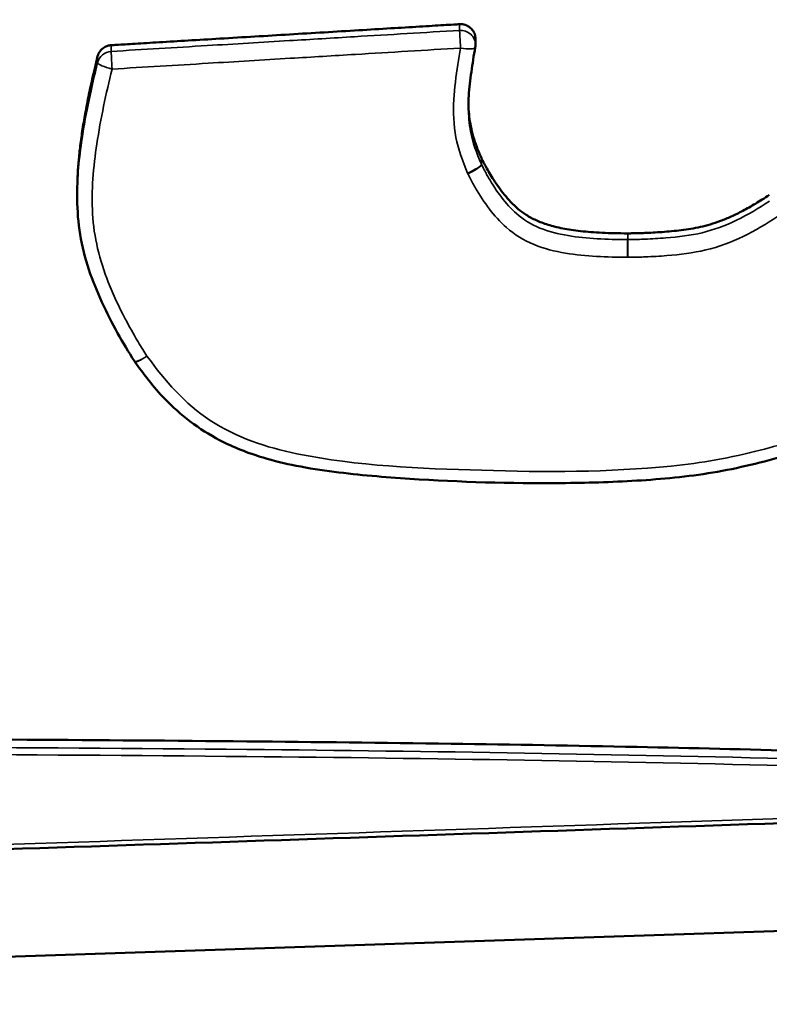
# Model space of a CAD drawing. Header units: inches. Extents: x 0.2 to 58.8, y 1.7 to 68.8.
# Tile 271 of 283: x 48.032 to 48.283, y 62.095 to 62.425. Entities that reach past the tile are written whole.
import ezdxf

# ---------------------------------------------------------------- set-up
doc = ezdxf.new("R2010")
doc.units = ezdxf.units.IN
doc.header["$MEASUREMENT"] = 0
doc.layers.add('Visible (ANSI)', color=7, linetype='Continuous', lineweight=50)
doc.layers.add('Visible Narrow (ANSI)', color=7, linetype='Continuous', lineweight=35)

msp = doc.modelspace()

# ---------------------------------------------------------------- linework, layer by layer
at = {"layer": 'Visible (ANSI)'}
for p, q in [((48.18480489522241, 62.4187817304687), (48.18480489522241, 62.41670261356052)), ((48.05134308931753, 62.36786852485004), (48.05134308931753, 62.36578940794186)), ((48.48112040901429, 62.12647632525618), (47.55266669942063, 62.09543338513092))]:
    msp.add_line(p, q, dxfattribs=at)
for centre, radius, start, end in [((48.17980489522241, 62.41670261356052), 0.0049999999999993, 350.0060794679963, 0), ((48.07471699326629, 62.31355203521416), 0.005000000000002, 213.796117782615, 215.8459120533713)]:
    msp.add_arc(centre, radius, start, end, dxfattribs=at)
for points, knots in [([(48.30415017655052, 62.42303627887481), (48.30255113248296, 62.42498721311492), (48.30083039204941, 62.4265137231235), (48.29568996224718, 62.43063329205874), (48.29222192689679, 62.43275217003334), (48.28464898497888, 62.43621579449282), (48.2805355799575, 62.43764681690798), (48.27214243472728, 62.44027741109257), (48.26785236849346, 62.44146951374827), (48.25921495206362, 62.44374127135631), (48.25486356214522, 62.44482003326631), (48.24885635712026, 62.44625231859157), (48.24720839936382, 62.44663942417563), (48.24555497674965, 62.44702777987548)], [0.0001750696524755, 0.0001750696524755, 0.0001750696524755, 0.0001750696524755, 0.0216863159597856, 0.0216863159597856, 0.0561549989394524, 0.0561549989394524, 0.0906236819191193, 0.0906236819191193, 0.1250923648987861, 0.1250923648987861, 0.1595610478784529, 0.1595610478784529, 0.1725184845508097, 0.1725184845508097, 0.1725184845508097, 0.1725184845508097]), ([(48.06272193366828, 62.41662968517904), (48.06331248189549, 62.41666525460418), (48.06486041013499, 62.41675848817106), (48.06753603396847, 62.41691964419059), (48.07090363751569, 62.41712247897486), (48.07473573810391, 62.41735329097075), (48.0806400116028, 62.41770891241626), (48.08883322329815, 62.41820239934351), (48.10336681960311, 62.41907777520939), (48.1224628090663, 62.420227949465), (48.14155879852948, 62.4213781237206), (48.15609239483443, 62.42225349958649), (48.16428560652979, 62.42274698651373), (48.17018988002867, 62.42310260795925), (48.17402198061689, 62.42333341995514), (48.17707810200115, 62.42351749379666), (48.17885169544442, 62.42362431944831), (48.17949759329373, 62.4236632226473)], [0.009360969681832, 0.009360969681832, 0.009360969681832, 0.009360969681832, 0.013869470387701, 0.0211785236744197, 0.0297878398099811, 0.0395792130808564, 0.0504344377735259, 0.0748636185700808, 0.1021297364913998, 0.1613902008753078, 0.2206506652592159, 0.2479167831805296, 0.2723459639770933, 0.2832011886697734, 0.2929925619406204, 0.301601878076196, 0.3065329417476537, 0.3065329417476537, 0.3065329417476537, 0.3065329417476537]), ([(48.17949759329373, 62.4236632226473), (48.18014743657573, 62.42370236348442), (48.18079888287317, 62.42361697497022), (48.18203164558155, 62.42320675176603), (48.18260117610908, 62.42288583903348), (48.18358242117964, 62.42204853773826), (48.18398475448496, 62.42154015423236), (48.18451338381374, 62.42050701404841), (48.18467374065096, 62.42000941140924), (48.1847870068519, 62.41925948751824), (48.18480489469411, 62.41902058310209), (48.18480489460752, 62.4187817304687)], [0, 0, 0, 0, 0.0049611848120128, 0.0049611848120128, 0.0099223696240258, 0.0099223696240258, 0.0148835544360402, 0.0148835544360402, 0.0189225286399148, 0.0189225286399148, 0.0207890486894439, 0.0207890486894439, 0.0207890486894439, 0.0207890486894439]), ([(48.05816915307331, 62.41289708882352), (48.05832209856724, 62.4135161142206), (48.05859719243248, 62.41410000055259), (48.05936070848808, 62.41513176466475), (48.05984183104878, 62.41556977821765), (48.06074511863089, 62.41611737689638), (48.06112044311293, 62.41628641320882), (48.06190492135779, 62.41653066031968), (48.06231108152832, 62.41660493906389), (48.06272193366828, 62.41662968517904)], [0, 0, 0, 0, 0.0049611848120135, 0.0049611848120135, 0.0099223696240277, 0.0099223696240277, 0.0130589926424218, 0.0130589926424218, 0.016195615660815, 0.016195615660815, 0.016195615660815, 0.016195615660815]), ([(48.18472902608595, 62.41583489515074), (48.18449030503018, 62.41448020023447), (48.18426224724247, 62.41312570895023), (48.18383080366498, 62.41041787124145), (48.18362672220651, 62.4090635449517), (48.18325177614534, 62.4063688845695), (48.18308115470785, 62.40502697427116), (48.18278416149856, 62.40235282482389), (48.18265827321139, 62.40103119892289), (48.18248318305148, 62.39842764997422), (48.18243340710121, 62.39714009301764), (48.18243340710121, 62.39586140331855)], [0.0164282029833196, 0.0164282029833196, 0.0164282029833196, 0.0164282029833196, 0.0273192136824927, 0.0273192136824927, 0.0382102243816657, 0.0382102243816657, 0.0491012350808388, 0.0491012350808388, 0.0599922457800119, 0.0599922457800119, 0.0708832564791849, 0.0708832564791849, 0.0708832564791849, 0.0708832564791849]), ([(48.05134308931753, 62.36786852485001), (48.05134308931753, 62.36831922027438), (48.05135688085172, 62.37025868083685), (48.05148565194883, 62.3738031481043), (48.05185272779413, 62.3786239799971), (48.052437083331, 62.38382098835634), (48.05325176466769, 62.38942752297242), (48.05430918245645, 62.39547711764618), (48.0556247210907, 62.40200261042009), (48.05693779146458, 62.40786314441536), (48.05783543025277, 62.41154639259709), (48.05816915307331, 62.41289708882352)], [0.1530603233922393, 0.1530603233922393, 0.1530603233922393, 0.1530603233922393, 0.1565710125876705, 0.1681676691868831, 0.1806826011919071, 0.1942218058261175, 0.2088901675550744, 0.2247913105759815, 0.2420275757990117, 0.2607000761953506, 0.2715251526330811, 0.2715251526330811, 0.2715251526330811, 0.2715251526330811]), ([(48.18244427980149, 62.39691014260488), (48.18245149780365, 62.39657176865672), (48.18249652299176, 62.39517256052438), (48.18269549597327, 62.39268137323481), (48.18322167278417, 62.38940274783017), (48.18406365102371, 62.38600155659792), (48.18523620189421, 62.3824452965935), (48.18626226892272, 62.38007311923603), (48.18679413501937, 62.3788459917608)], [0.0711171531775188, 0.0711171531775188, 0.0711171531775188, 0.0711171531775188, 0.073753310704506, 0.0820203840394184, 0.0905655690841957, 0.0995782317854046, 0.1092572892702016, 0.1196362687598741, 0.1196362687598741, 0.1196362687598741, 0.1196362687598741]), ([(48.18679413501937, 62.3788459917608), (48.18680308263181, 62.37882534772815), (48.18681217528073, 62.37880476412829), (48.1868306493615, 62.37876372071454), (48.18684003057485, 62.3787432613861), (48.18684955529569, 62.37872286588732)], [0, 0, 0, 0, 0.0001746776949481, 0.0001746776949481, 0.0003493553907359, 0.0003493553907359, 0.0003493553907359, 0.0003493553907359]), ([(48.18684955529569, 62.37872286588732), (48.18685462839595, 62.37871200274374), (48.18690309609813, 62.37860840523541), (48.18711982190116, 62.37815701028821), (48.18760592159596, 62.37718753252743), (48.1884284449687, 62.37564444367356), (48.1895510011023, 62.37368144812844), (48.19095375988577, 62.37142085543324), (48.19261665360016, 62.3689844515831), (48.19452033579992, 62.36649368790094), (48.19665209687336, 62.36405990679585), (48.19905256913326, 62.36175796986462), (48.20186570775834, 62.35967446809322), (48.2045957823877, 62.35820764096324), (48.20708064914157, 62.35717793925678), (48.20920364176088, 62.3564532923), (48.21154871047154, 62.35580374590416), (48.21413724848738, 62.35523190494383), (48.21699055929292, 62.3547406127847), (48.22013008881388, 62.35433278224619), (48.22357731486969, 62.35401093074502), (48.22735374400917, 62.35377960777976), (48.23147424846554, 62.35363513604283), (48.2343384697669, 62.35361851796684), (48.23582895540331, 62.35360997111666)], [0.000180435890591, 0.000180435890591, 0.000180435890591, 0.000180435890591, 0.0002734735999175, 0.0010679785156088, 0.00406528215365, 0.0086846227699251, 0.0146231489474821, 0.0215842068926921, 0.0292799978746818, 0.0374357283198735, 0.0457962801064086, 0.054225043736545, 0.0630029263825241, 0.0725977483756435, 0.0778718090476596, 0.0835554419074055, 0.0897195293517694, 0.0964341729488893, 0.1037681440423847, 0.1117886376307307, 0.1205612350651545, 0.1301499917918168, 0.1406175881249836, 0.1519747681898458, 0.1519747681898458, 0.1519747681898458, 0.1519747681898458]), ([(48.0705618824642, 62.31077083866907), (48.06846638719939, 62.31390151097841), (48.06664666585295, 62.31702284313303), (48.06300411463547, 62.32358704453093), (48.06124626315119, 62.32702641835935), (48.05800501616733, 62.33408469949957), (48.05650750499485, 62.33772378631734), (48.0539534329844, 62.34529025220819), (48.05293096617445, 62.34925441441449), (48.05165256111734, 62.35721733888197), (48.05137298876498, 62.36119591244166), (48.05134385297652, 62.36534877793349), (48.05134308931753, 62.36556915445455), (48.05134308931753, 62.36578940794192)], [0.0002208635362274, 0.0002208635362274, 0.0002208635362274, 0.0002208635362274, 0.0275838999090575, 0.0275838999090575, 0.0565723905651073, 0.0565723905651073, 0.0855608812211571, 0.0855608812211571, 0.1145493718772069, 0.1145493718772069, 0.1435378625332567, 0.1435378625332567, 0.1451633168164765, 0.1451633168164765, 0.1451633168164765, 0.1451633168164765]), ([(48.23586904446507, 62.35360989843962), (48.23589791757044, 62.35360995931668), (48.23603026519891, 62.35361026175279), (48.23632909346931, 62.35361222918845), (48.23682364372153, 62.35361718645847), (48.23781874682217, 62.35363166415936), (48.23942525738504, 62.35366735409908), (48.24171965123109, 62.35374365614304), (48.24441825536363, 62.35386908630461), (48.24848937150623, 62.35412457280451), (48.25272050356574, 62.35451462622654), (48.25700669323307, 62.35511954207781), (48.26025144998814, 62.35574601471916), (48.26356860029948, 62.3566056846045), (48.26702429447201, 62.35776226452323), (48.27068466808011, 62.35927752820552), (48.27386557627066, 62.36084290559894), (48.27656238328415, 62.36231274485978), (48.27873502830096, 62.36357414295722), (48.28100174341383, 62.36496138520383), (48.28252786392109, 62.36595437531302), (48.28330962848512, 62.3664632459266)], [5.10905044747e-05, 5.10905044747e-05, 5.10905044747e-05, 5.10905044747e-05, 0.0002711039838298, 0.001059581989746, 0.002328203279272, 0.0040397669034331, 0.008643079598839, 0.0145727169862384, 0.0215327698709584, 0.0292286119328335, 0.0456582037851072, 0.0538991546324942, 0.0622186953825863, 0.0708457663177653, 0.0800278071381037, 0.0900261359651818, 0.1011093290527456, 0.1071427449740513, 0.1135483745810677, 0.1203595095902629, 0.1275147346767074, 0.1275147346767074, 0.1275147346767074, 0.1275147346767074]), ([(48.23582895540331, 62.35360997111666), (48.23583563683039, 62.35360993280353), (48.2358423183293, 62.35360990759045), (48.23585568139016, 62.3536098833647), (48.23586236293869, 62.35360988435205), (48.23586904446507, 62.35360989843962)], [0, 0, 0, 0, 5.09133491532e-05, 5.09133491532e-05, 0.0001018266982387, 0.0001018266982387, 0.0001018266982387, 0.0001018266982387]), ([(48.3135862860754, 62.28733755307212), (48.30573861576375, 62.28442588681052), (48.29756633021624, 62.28176275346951), (48.28123548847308, 62.27700941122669), (48.27287056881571, 62.27493088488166), (48.25587138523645, 62.27211173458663), (48.24734284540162, 62.27130723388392), (48.23036375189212, 62.27028864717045), (48.22190988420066, 62.27007090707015), (48.19656038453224, 62.26982139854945), (48.17967757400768, 62.27033407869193), (48.15436702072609, 62.27196211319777), (48.14592266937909, 62.27267105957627), (48.13320749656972, 62.27429904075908), (48.12895102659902, 62.27494718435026), (48.12099198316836, 62.27652812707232), (48.11729021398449, 62.27741335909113), (48.10864535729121, 62.28002093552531), (48.10372729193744, 62.28194194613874), (48.09562374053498, 62.28619134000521), (48.09232400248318, 62.28828009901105), (48.08617825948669, 62.29292457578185), (48.08331563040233, 62.29545732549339), (48.07684898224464, 62.30212397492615), (48.07363549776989, 62.30651089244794), (48.07066401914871, 62.31062399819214)], [4.91874165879e-05, 4.91874165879e-05, 4.91874165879e-05, 4.91874165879e-05, 0.0639532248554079, 0.0639532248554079, 0.1278572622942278, 0.1278572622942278, 0.1917612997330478, 0.1917612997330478, 0.2556653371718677, 0.2556653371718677, 0.3834734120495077, 0.3834734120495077, 0.4473774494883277, 0.4473774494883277, 0.4793294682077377, 0.4793294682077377, 0.5071148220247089, 0.5071148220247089, 0.5447785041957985, 0.5447785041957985, 0.5724002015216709, 0.5724002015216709, 0.5998752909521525, 0.5998752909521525, 0.6390895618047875, 0.6390895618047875, 0.6390895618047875, 0.6390895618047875]), ([(46.6508761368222, 62.16529615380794), (46.65211983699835, 62.16540215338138), (46.65760944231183, 62.1658700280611), (46.67114429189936, 62.16673434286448), (46.69603965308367, 62.16809639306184), (46.73464191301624, 62.16978459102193), (46.7892865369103, 62.17174859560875), (46.84591069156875, 62.17339518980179), (46.90098568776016, 62.1747772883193), (46.9503055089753, 62.17588268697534), (47.0053911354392, 62.17698219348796), (47.06646924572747, 62.17806195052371), (47.13343711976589, 62.17910515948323), (47.23275977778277, 62.18047535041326), (47.4238185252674, 62.18263908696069), (47.64733461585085, 62.18421422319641), (47.87137455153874, 62.18464302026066), (48.00585267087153, 62.1842955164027), (48.10648435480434, 62.18355076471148), (48.17466225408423, 62.18275867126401), (48.23668764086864, 62.1817703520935), (48.27588075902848, 62.18077118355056), (48.29430427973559, 62.18030150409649)], [0, 0, 0, 0, 0.0095127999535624, 0.0419888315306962, 0.1033462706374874, 0.199513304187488, 0.3364242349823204, 0.5200173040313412, 0.6311762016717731, 0.7562336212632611, 0.895932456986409, 1.051015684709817, 1.221724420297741, 1.406292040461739, 1.807929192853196, 2.677688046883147, 3.109514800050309, 3.51511332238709, 3.702409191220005, 3.876347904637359, 4.03466517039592, 4.175099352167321, 4.175099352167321, 4.175099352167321, 4.175099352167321]), ([(48.47859918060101, 62.16285560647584), (48.44774902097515, 62.16148768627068), (48.41686145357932, 62.16057326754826), (48.32427270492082, 62.15734609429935), (48.26254587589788, 62.15524721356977), (48.13909086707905, 62.15108646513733), (48.07736275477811, 62.14902777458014), (47.95390579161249, 62.14493488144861), (47.89217693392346, 62.14290109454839), (47.76871869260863, 62.13885050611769), (47.70698933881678, 62.13683356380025), (47.61439490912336, 62.1338184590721), (47.58353005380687, 62.13281557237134), (47.55266525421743, 62.13181270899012)], [1.2790052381e-06, 1.2790052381e-06, 1.2790052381e-06, 1.2790052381e-06, 0.2353207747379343, 0.2353207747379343, 0.7059597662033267, 0.7059597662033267, 1.176598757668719, 1.176598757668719, 1.647237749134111, 1.647237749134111, 2.117876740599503, 2.117876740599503, 2.3531962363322, 2.3531962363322, 2.3531962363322, 2.3531962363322])]:
    msp.add_open_spline(points, degree=3, knots=knots, dxfattribs=at)
at = {"layer": 'Visible Narrow (ANSI)'}
for centre, major_axis, ratio, start_param, end_param in [((48.17980489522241, 62.41670261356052), (0.0049999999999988, -1.9e-15), 0.9781476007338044, 4.017e-13, 1.632295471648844), ((48.1798048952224, 62.41670261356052), (-0.0003006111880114, 0.0049909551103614), 0.0127783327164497, 0.2090550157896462, 1.779851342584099), ((48.17980489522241, 62.41670261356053), (0.0049241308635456, -0.0008677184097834), 0.2048902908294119, 4.748478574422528, 6.283185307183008), ((48.06302923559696, 62.40966907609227), (-0.004999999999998, 1e-16), 0.978147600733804, 4.773888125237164, 6.046056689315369), ((48.06302923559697, 62.40966907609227), (-0.0003006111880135, 0.0049909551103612), 0.0127783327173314, 0.2090550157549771, 1.779851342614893), ((48.06302923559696, 62.40966907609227), (-0.0048540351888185, 0.0011993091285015), 0.2020935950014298, 0.0498907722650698, 1.620687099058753), ((48.18219074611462, 62.37485790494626), (0.0045876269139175, 0.0019883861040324), 0.1914196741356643, 4.629612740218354, 6.200409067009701), ((48.18230158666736, 62.37461165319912), (0.0045303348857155, 0.0021156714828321), 0.1891151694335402, 4.62430053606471, 6.195096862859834), ((48.23579964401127, 62.34664020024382), (2.86708891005e-05, 0.0049999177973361), 0.0012188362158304, 4.502952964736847, 6.073749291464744), ((48.23587982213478, 62.34664005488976), (-1.05421528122e-05, 0.0049999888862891), 0.0004481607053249, 0.2094390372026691, 1.780235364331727), ((48.07471699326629, 62.31355203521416), (-0.0041551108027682, -0.0027811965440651), 0.1739463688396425, 0, 1.454888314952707), ((48.07471699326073, 62.31355203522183), (-0.0040529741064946, -0.0029280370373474), 0.1697953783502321, 2.23338747e-08, 1.448738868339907)]:
    msp.add_ellipse(centre, major_axis=major_axis, ratio=ratio, start_param=start_param, end_param=end_param, dxfattribs=at)
for points, knots in [([(48.17949759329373, 62.4236632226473), (48.17949759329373, 62.42340333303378), (48.17949759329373, 62.42314344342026), (48.17949759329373, 62.42262366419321), (48.17949759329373, 62.42236377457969), (48.17949759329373, 62.42210388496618), (48.17949759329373, 62.42193062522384), (48.17949759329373, 62.42175736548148), (48.17949759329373, 62.42158410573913)], [0, 0, 0, 0, 0.009525, 0.009525, 0.01905, 0.01905, 0.01905, 0.0254, 0.0254, 0.0254, 0.0254]), ([(48.17949759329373, 62.42158410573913), (48.16775312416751, 62.42087672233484), (48.15600865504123, 62.42016933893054), (48.13699706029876, 62.41902424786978), (48.12972993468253, 62.4185865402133), (48.1224628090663, 62.41814883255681), (48.11327963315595, 62.4175957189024), (48.10409645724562, 62.41704260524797), (48.08418283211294, 62.41584318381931), (48.07345238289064, 62.4151968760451), (48.06272193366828, 62.41455056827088)], [-0.3065329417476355, -0.3065329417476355, -0.3065329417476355, -0.3065329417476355, -0.2168705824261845, -0.2168705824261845, -0.1613902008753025, -0.1613902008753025, -0.1613902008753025, -0.0912818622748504, -0.0912818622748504, -0.009360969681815, -0.009360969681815, -0.009360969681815, -0.009360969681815]), ([(48.06272193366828, 62.41455056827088), (48.06272193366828, 62.41472382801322), (48.06272193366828, 62.41489708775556), (48.06272193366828, 62.4150703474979), (48.06272193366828, 62.41533023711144), (48.06272193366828, 62.41559012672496), (48.06272193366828, 62.41610990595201), (48.06272193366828, 62.41636979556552), (48.06272193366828, 62.41662968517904)], [-0.0254, -0.0254, -0.0254, -0.0254, -0.01905, -0.01905, -0.01905, -0.009525, -0.009525, 0, 0, 0, 0]), ([(48.06302923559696, 62.40862951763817), (48.07375968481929, 62.4092758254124), (48.08449013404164, 62.40992213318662), (48.1044037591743, 62.41112155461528), (48.11358693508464, 62.4116746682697), (48.12277011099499, 62.41222778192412), (48.13003723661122, 62.4126654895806), (48.13730436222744, 62.41310319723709), (48.15631595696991, 62.41424828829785), (48.16806042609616, 62.41495567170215), (48.17980489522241, 62.41566305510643)], [0.0093609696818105, 0.0093609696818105, 0.0093609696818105, 0.0093609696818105, 0.0912818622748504, 0.0912818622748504, 0.1613902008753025, 0.1613902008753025, 0.1613902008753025, 0.2168705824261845, 0.2168705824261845, 0.3065329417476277, 0.3065329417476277, 0.3065329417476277, 0.3065329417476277]), ([(48.17980489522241, 62.41566305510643), (48.17948350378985, 62.4138392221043), (48.1791804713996, 62.4120122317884), (48.17829906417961, 62.40626595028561), (48.17777269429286, 62.40233829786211), (48.17754190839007, 62.39838780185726), (48.17729723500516, 62.39419958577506), (48.17747302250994, 62.38991526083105), (48.1790855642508, 62.38161439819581), (48.18052533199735, 62.37766080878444), (48.18219074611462, 62.37381834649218)], [0.0164282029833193, 0.0164282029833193, 0.0164282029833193, 0.0164282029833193, 0.0308254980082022, 0.0308254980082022, 0.0616509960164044, 0.0616509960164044, 0.0616509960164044, 0.0943314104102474, 0.0943314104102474, 0.1268427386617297, 0.1268427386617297, 0.1268427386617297, 0.1268427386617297]), ([(48.05816915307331, 62.41289708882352), (48.05816915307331, 62.41263719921), (48.05816915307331, 62.41237730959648), (48.05816915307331, 62.41185753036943), (48.05816915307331, 62.4115976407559), (48.05816915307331, 62.41133775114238), (48.05816915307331, 62.41116449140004), (48.05816915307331, 62.41099123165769), (48.05816915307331, 62.41081797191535)], [0, 0, 0, 0, 0.009525, 0.009525, 0.01905, 0.01905, 0.01905, 0.0254, 0.0254, 0.0254, 0.0254]), ([(48.05816915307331, 62.41081797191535), (48.05611641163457, 62.40250978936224), (48.05426759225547, 62.39401099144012), (48.05200955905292, 62.37893415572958), (48.05132884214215, 62.37241349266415), (48.05133845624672, 62.36578861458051)], [-0.260430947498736, -0.260430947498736, -0.260430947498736, -0.260430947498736, -0.1941765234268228, -0.1941765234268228, -0.1451633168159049, -0.1451633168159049, -0.1451633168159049, -0.1451633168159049]), ([(48.074716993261, 62.31251247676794), (48.0742396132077, 62.31322568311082), (48.07377979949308, 62.31395020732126), (48.0727738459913, 62.31555642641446), (48.072233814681, 62.31644199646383), (48.07019675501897, 62.31985883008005), (48.06876078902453, 62.32242704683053), (48.06532509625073, 62.32899803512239), (48.06342253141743, 62.33304014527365), (48.0588259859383, 62.34457055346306), (48.05689908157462, 62.35235161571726), (48.05646654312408, 62.36016185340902), (48.05603400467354, 62.3679720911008), (48.05675318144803, 62.37582643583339), (48.05918224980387, 62.39204526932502), (48.06098693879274, 62.40036360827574), (48.06302923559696, 62.40862951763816)], [0.0002208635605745, 0.0002208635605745, 0.0002208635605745, 0.0002208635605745, 0.0068617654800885, 0.0068617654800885, 0.0148905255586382, 0.0148905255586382, 0.0376553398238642, 0.0376553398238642, 0.0723109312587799, 0.0723109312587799, 0.1332437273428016, 0.1332437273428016, 0.1332437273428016, 0.1941765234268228, 0.1941765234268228, 0.260430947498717, 0.260430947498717, 0.260430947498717, 0.260430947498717]), ([(48.18679413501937, 62.37676687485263), (48.18513116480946, 62.38060369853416), (48.18391258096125, 62.38400496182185), (48.18267486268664, 62.39037634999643), (48.18244342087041, 62.39309543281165), (48.18243829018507, 62.39586071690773)], [-0.1268427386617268, -0.1268427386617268, -0.1268427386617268, -0.1268427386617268, -0.0943314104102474, -0.0943314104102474, -0.0708832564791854, -0.0708832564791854, -0.0708832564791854, -0.0708832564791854]), ([(48.18679413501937, 62.3788459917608), (48.18679413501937, 62.37858610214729), (48.18679413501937, 62.37832621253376), (48.18679413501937, 62.37780643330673), (48.18679413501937, 62.37754654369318), (48.18679413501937, 62.37728665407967), (48.18679413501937, 62.37711339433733), (48.18679413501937, 62.37694013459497), (48.18679413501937, 62.37676687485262)], [0, 0, 0, 0, 0.009525, 0.009525, 0.01905, 0.01905, 0.01905, 0.0254, 0.0254, 0.0254, 0.0254]), ([(48.18684955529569, 62.37664374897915), (48.18684003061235, 62.37666414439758), (48.18683064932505, 62.37668460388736), (48.18681217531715, 62.37672564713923), (48.18680308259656, 62.37674623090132), (48.18679413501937, 62.37676687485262)], [0, 0, 0, 0, 0.0003493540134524, 0.0003493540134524, 0.0006987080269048, 0.0006987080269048, 0.0006987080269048, 0.0006987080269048]), ([(48.18684955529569, 62.37664374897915), (48.18684955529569, 62.3768170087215), (48.18684955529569, 62.37699026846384), (48.18684955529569, 62.37716352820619), (48.18684955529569, 62.37742341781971), (48.18684955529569, 62.37768330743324), (48.18684955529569, 62.37820308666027), (48.18684955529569, 62.3784629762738), (48.18684955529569, 62.37872286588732)], [-0.0254, -0.0254, -0.0254, -0.0254, -0.01905, -0.01905, -0.01905, -0.009525, -0.009525, 0, 0, 0, 0]), ([(48.23582895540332, 62.35153085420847), (48.22888217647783, 62.35157068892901), (48.22224338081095, 62.35179307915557), (48.21250016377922, 62.35342497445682), (48.20926930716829, 62.35422812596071), (48.20635940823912, 62.35540510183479), (48.20344950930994, 62.35658207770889), (48.20083741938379, 62.35816956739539), (48.19495155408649, 62.36341590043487), (48.19182283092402, 62.36772543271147), (48.18891131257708, 62.37272262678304), (48.18863008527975, 62.3732193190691), (48.18806651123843, 62.37424423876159), (48.18778629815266, 62.37477012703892), (48.18727829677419, 62.37575892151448), (48.18708222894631, 62.37614551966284), (48.18684955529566, 62.37664374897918)], [-0.1660003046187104, -0.1660003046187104, -0.1660003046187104, -0.1660003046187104, -0.1130604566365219, -0.1130604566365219, -0.0852560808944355, -0.0852560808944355, -0.0852560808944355, -0.0574517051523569, -0.0574517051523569, -0.0142547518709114, -0.0142547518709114, -0.0095242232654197, -0.0095242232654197, -0.0045539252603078, -0.0045539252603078, -0.000197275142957, -0.000197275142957, -0.000197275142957, -0.000197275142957]), ([(48.18219074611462, 62.37381834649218), (48.182208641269, 62.37377705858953), (48.18222682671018, 62.37373589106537), (48.18226377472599, 62.37365380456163), (48.1822825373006, 62.37361288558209), (48.18230158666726, 62.37357209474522)], [-0.0006987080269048, -0.0006987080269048, -0.0006987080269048, -0.0006987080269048, -0.0003493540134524, -0.0003493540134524, 0, 0, 0, 0]), ([(48.18230158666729, 62.37357209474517), (48.18253914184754, 62.37306341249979), (48.182791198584, 62.37256125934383), (48.18334093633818, 62.37149122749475), (48.18364262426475, 62.37092513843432), (48.18424604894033, 62.36982774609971), (48.18454708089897, 62.36929607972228), (48.18766281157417, 62.36394838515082), (48.19095370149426, 62.35932303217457), (48.19787525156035, 62.35315354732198), (48.20107681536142, 62.35120983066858), (48.2044487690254, 62.3498459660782), (48.20782072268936, 62.34848210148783), (48.21140136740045, 62.34760753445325), (48.22188486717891, 62.34585164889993), (48.22885223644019, 62.3456404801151), (48.23579964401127, 62.34560064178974)], [0.0001972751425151, 0.0001972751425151, 0.0001972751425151, 0.0001972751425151, 0.0045539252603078, 0.0045539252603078, 0.0095242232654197, 0.0095242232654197, 0.0142547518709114, 0.0142547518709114, 0.0574517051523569, 0.0574517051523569, 0.0852560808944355, 0.0852560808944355, 0.0852560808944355, 0.1130604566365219, 0.1130604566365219, 0.1660003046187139, 0.1660003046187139, 0.1660003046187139, 0.1660003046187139]), ([(48.28332506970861, 62.36439418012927), (48.279615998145, 62.36197984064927), (48.27608714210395, 62.35984966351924), (48.26858322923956, 62.35619759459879), (48.26476480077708, 62.35477243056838), (48.26081187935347, 62.35383271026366), (48.25693347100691, 62.35291070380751), (48.25281744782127, 62.35241743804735), (48.24626856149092, 62.3518914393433), (48.24392440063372, 62.35175682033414), (48.2408060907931, 62.35163415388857), (48.24002874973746, 62.35160830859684), (48.23811249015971, 62.35155649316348), (48.23703792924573, 62.35153324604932), (48.23586904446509, 62.35153078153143)], [-0.1346836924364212, -0.1346836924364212, -0.1346836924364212, -0.1346836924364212, -0.1007277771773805, -0.1007277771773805, -0.0667245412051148, -0.0667245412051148, -0.0667245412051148, -0.0333622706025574, -0.0333622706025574, -0.0150551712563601, -0.0150551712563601, -0.0089669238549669, -0.0089669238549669, -5.16233653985e-05, -5.16233653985e-05, -5.16233653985e-05, -5.16233653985e-05]), ([(48.23587982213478, 62.34560049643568), (48.23704980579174, 62.34560296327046), (48.23821969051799, 62.34562722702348), (48.24018806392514, 62.34568045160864), (48.24098631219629, 62.34570699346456), (48.24418755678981, 62.34583292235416), (48.24659609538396, 62.34597098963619), (48.25337544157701, 62.34651549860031), (48.25773829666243, 62.34702936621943), (48.26199270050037, 62.34804075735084), (48.26632884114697, 62.34907157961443), (48.27054162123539, 62.35064847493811), (48.27858303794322, 62.35456214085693), (48.2823852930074, 62.35686820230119), (48.28609512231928, 62.35928303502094)], [5.16233653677e-05, 5.16233653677e-05, 5.16233653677e-05, 5.16233653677e-05, 0.0089669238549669, 0.0089669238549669, 0.0150551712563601, 0.0150551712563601, 0.0333622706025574, 0.0333622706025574, 0.0667245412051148, 0.0667245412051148, 0.0667245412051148, 0.1007277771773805, 0.1007277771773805, 0.1346836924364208, 0.1346836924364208, 0.1346836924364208, 0.1346836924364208]), ([(48.23582895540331, 62.35360997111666), (48.23582895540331, 62.35335008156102), (48.23582895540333, 62.35309019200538), (48.23582895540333, 62.35257041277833), (48.23582895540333, 62.35231052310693), (48.23582895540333, 62.35205063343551), (48.23582895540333, 62.35187737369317), (48.23582895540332, 62.35170411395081), (48.23582895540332, 62.35153085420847)], [0, 0, 0, 0, 0.0095249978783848, 0.0095249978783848, 0.01905, 0.01905, 0.01905, 0.0254, 0.0254, 0.0254, 0.0254]), ([(48.23586904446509, 62.35153078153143), (48.23586904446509, 62.35170404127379), (48.23586904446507, 62.35187730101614), (48.23586904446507, 62.35205056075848), (48.23586904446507, 62.3523104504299), (48.23586904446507, 62.3525703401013), (48.23586904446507, 62.35309011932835), (48.23586904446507, 62.35335000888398), (48.23586904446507, 62.35360989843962)], [-0.0254, -0.0254, -0.0254, -0.0254, -0.01905, -0.01905, -0.01905, -0.0095249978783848, -0.0095249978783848, 0, 0, 0, 0]), ([(48.23586904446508, 62.35153078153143), (48.23586236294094, 62.35153076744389), (48.23585568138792, 62.35153076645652), (48.23584231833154, 62.35153079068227), (48.23583563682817, 62.35153081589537), (48.23582895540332, 62.35153085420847)], [3.29e-14, 3.29e-14, 3.29e-14, 3.29e-14, 0.0001018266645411, 0.0001018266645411, 0.0002036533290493, 0.0002036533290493, 0.0002036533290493, 0.0002036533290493]), ([(48.23579964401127, 62.34560064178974), (48.23581300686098, 62.34560056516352), (48.23582636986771, 62.34560051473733), (48.23585309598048, 62.34560046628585), (48.2358664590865, 62.34560046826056), (48.23587982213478, 62.34560049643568)], [-0.0002036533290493, -0.0002036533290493, -0.0002036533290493, -0.0002036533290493, -0.0001018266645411, -0.0001018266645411, -3.29e-14, -3.29e-14, -3.29e-14, -3.29e-14]), ([(48.31184702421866, 62.29098574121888), (48.3086567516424, 62.28980207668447), (48.30544058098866, 62.28868598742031), (48.29885205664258, 62.28647814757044), (48.29547576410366, 62.28539664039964), (48.2881544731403, 62.28316628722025), (48.28420389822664, 62.28203382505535), (48.27045766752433, 62.27846617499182), (48.26048534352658, 62.27670259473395), (48.22935132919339, 62.27356408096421), (48.20809619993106, 62.2736139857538), (48.18691373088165, 62.27426062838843), (48.16616696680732, 62.27489397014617), (48.14528732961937, 62.27565204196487), (48.11472039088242, 62.2818894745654), (48.10463358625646, 62.28528810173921), (48.08739645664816, 62.2965480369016), (48.08063823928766, 62.30431631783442), (48.07471699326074, 62.31251247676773)], [4.918742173e-05, 4.918742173e-05, 4.918742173e-05, 4.918742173e-05, 0.0260491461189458, 0.0260491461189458, 0.0531182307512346, 0.0531182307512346, 0.084480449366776, 0.084480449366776, 0.1614890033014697, 0.1614890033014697, 0.3229780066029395, 0.3229780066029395, 0.3229780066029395, 0.4811453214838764, 0.4811453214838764, 0.5609118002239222, 0.5609118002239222, 0.6390895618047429, 0.6390895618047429, 0.6390895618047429, 0.6390895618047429]), ([(48.29430427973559, 62.17759865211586), (48.23230325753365, 62.17917927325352), (48.1702632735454, 62.18018653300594), (48.03328617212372, 62.18149977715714), (47.95833587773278, 62.18176266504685), (47.74641171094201, 62.181898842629), (47.60943989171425, 62.18126294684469), (47.47247239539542, 62.18016175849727), (47.33551969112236, 62.17906068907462), (47.1985710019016, 62.17755238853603), (46.99288695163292, 62.17410302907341), (46.92414628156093, 62.17273701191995), (46.81337207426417, 62.16979070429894), (46.77133175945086, 62.16851061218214), (46.7166944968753, 62.1662968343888), (46.70408652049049, 62.16574547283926), (46.67794966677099, 62.1644273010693), (46.66436405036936, 62.16374286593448), (46.6508761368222, 62.1625933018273)], [-4.174530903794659, -4.174530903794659, -4.174530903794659, -4.174530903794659, -3.701922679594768, -3.701922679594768, -3.130841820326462, -3.130841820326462, -2.087152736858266, -2.087152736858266, -2.087152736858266, -1.043576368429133, -1.043576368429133, -0.5197158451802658, -0.5197158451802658, -0.1992833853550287, -0.1992833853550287, -0.1031673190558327, -0.1031673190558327, 0, 0, 0, 0]), ([(46.65106380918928, 62.16022976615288), (46.66454703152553, 62.16137892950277), (46.67806711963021, 62.16205850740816), (46.70418040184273, 62.16337549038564), (46.71678164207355, 62.16392656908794), (46.77139996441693, 62.16613957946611), (46.81343233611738, 62.16741946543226), (46.92419100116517, 62.17036535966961), (46.99292588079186, 62.17173127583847), (47.19859603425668, 62.17518040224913), (47.33554118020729, 62.17668867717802), (47.47248883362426, 62.1777897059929), (47.60945127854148, 62.17889085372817), (47.74641824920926, 62.17952671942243), (47.95833026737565, 62.1793905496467), (48.03327565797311, 62.17912766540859), (48.17023515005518, 62.17781459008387), (48.23224914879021, 62.17680786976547), (48.29424917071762, 62.17522727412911)], [3.5856920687e-05, 3.5856920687e-05, 3.5856920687e-05, 3.5856920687e-05, 0.1031673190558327, 0.1031673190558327, 0.1992833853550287, 0.1992833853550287, 0.5197158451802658, 0.5197158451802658, 1.043576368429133, 1.043576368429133, 2.087152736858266, 2.087152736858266, 2.087152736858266, 3.130841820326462, 3.130841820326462, 3.701922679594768, 3.701922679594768, 4.17452327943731, 4.17452327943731, 4.17452327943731, 4.17452327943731]), ([(48.47848802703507, 62.1644368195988), (48.46043176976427, 62.16363619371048), (48.44236554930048, 62.16306911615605), (48.40156734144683, 62.16162176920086), (48.37883146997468, 62.16083115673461), (48.31974804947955, 62.15878847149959), (48.2834001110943, 62.15754713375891), (48.16989537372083, 62.15369901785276), (48.09273749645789, 62.15112276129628), (48.01557899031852, 62.1485647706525), (47.93841690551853, 62.14600666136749), (47.86125414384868, 62.14346810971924), (47.70692778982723, 62.13841532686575), (47.62976413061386, 62.13590304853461), (47.55260029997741, 62.13339583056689)], [5.86378412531e-05, 5.86378412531e-05, 5.86378412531e-05, 5.86378412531e-05, 0.1377886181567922, 0.1377886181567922, 0.3111453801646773, 0.3111453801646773, 0.5882854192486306, 0.5882854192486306, 1.176570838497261, 1.176570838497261, 1.176570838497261, 1.764883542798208, 1.764883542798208, 2.353196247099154, 2.353196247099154, 2.353196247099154, 2.353196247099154])]:
    msp.add_open_spline(points, degree=3, knots=knots, dxfattribs=at)

doc.saveas('drawing.dxf')
